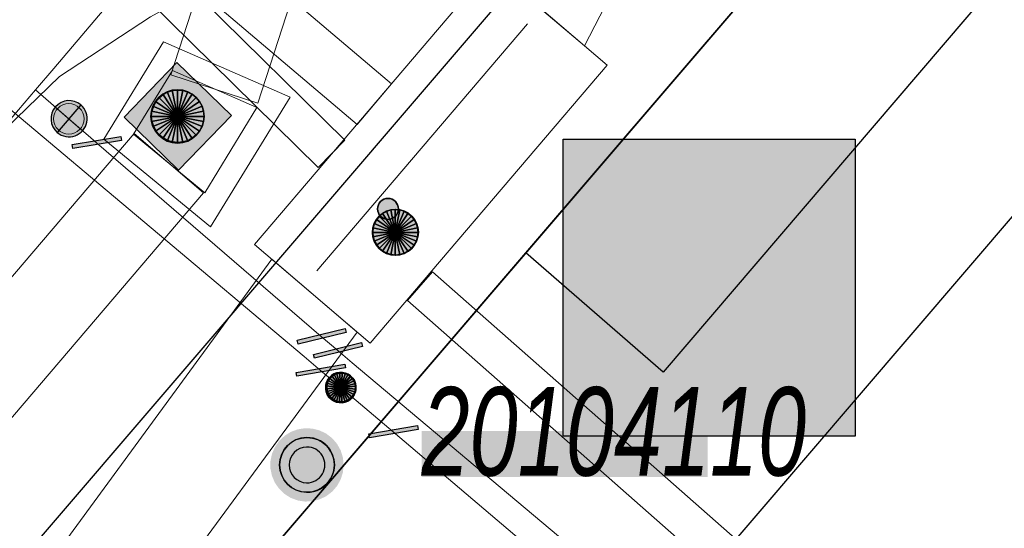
# Model space of a CAD drawing. Header units: metres. Extents: x 2695560 to 2696939, y 1260491 to 1262050.
# Tile 452 of 656: x 2696036 to 2696049, y 1261047 to 1261054. Entities that reach past the tile are written whole.
import ezdxf

# ---------------------------------------------------------------- set-up
doc = ezdxf.new("R2010")
doc.units = ezdxf.units.M
doc.linetypes.add('AUSGEZOGEN', pattern=[0])
for name, color, linetype in [('XR$1$AV_Lagefixpunkt-Nr.', 7, 'AUSGEZOGEN'), ('XR$1$AV_Lagefixpunkte', 7, 'AUSGEZOGEN'), ('XR$1$AV_Linien (BB)', 7, 'AUSGEZOGEN'), ('XR$1$AW_LK_Schachtdeckel', 24, 'AUSGEZOGEN'), ('XR$1$EW_LK_Bauwerk_FL_Linie_Punkt', 1, 'AUSGEZOGEN'), ('XR$1$EW_LK_Knoten', 1, 'AUSGEZOGEN'), ('XR$1$GA_LK_Absperrarmatur', 32, 'AUSGEZOGEN'), ('XR$1$GA_LK_Rohrleitungsteil', 32, 'AUSGEZOGEN'), ('XR$1$Liegenschaftsgrenzen', 7, 'AUSGEZOGEN'), ('XR$1$PFAV', 255, 'AUSGEZOGEN'), ('XR$1$PFAW', 255, 'AUSGEZOGEN'), ('XR$1$PFEW', 255, 'AUSGEZOGEN'), ('XR$1$PFGA', 255, 'AUSGEZOGEN'), ('XR$1$PFWA', 255, 'AUSGEZOGEN'), ('XR$1$RAEW', 8, 'AUSGEZOGEN'), ('XR$1$RP_Abstandslinie', 7, 'AUSGEZOGEN'), ('XR$1$WA_LK_Absperrarmatur', 171, 'AUSGEZOGEN'), ('XR$1$WA_LK_Rohrleitungsteil', 171, 'AUSGEZOGEN')]:
    doc.layers.add(name, color=color, linetype=linetype)
for name, color, linetype, lineweight in [('XR$2$ABW-Flaeche-oberirdisch', 6, 'AUSGEZOGEN', 18), ('XR$2$ABW-LinieFlaeche-R-genau', 4, 'AUSGEZOGEN', 18), ('XR$2$ABW-Punkt', 6, 'AUSGEZOGEN', 18), ('XR$2$ELE-Flaeche-oberirdisch', 1, 'AUSGEZOGEN', 18), ('XR$2$ELE-LinieAnker_Strebe', 1, 'AUSGEZOGEN', 18), ('XR$2$ELE-LinieFlaeche-genau', 1, 'AUSGEZOGEN', 18), ('XR$2$ELE-Punkt', 1, 'AUSGEZOGEN', 18), ('XR$2$GAS-Linie-genau', 12, 'AUSGEZOGEN', 18), ('XR$2$GAS-Punkt', 12, 'AUSGEZOGEN', 18), ('XR$2$KOM-Linie-U-genau', 91, 'AUSGEZOGEN', 18), ('XR$2$WAS-Linie-genau', 5, 'AUSGEZOGEN', 18), ('XR$2$WAS-Punkt', 5, 'AUSGEZOGEN', 18)]:
    doc.layers.add(name, color=color, linetype=linetype, lineweight=lineweight)
doc.styles.add('ARIAL', font='arial.ttf')

# ---------------------------------------------------------------- blocks, each defined once
blk = doc.blocks.new('COMPLEXOBJECT_655')
at = {"layer": 'XR$1$AV_Linien (BB)', "color": 7, "linetype": 'AUSGEZOGEN', "transparency": 33554687}
blk.add_lwpolyline([(6083.796, 11046.977), (6082.017, 11044.853), (6058.497, 11064.836), (6057.59, 11065.76), (6043.486, 11049.287), (6041.682, 11050.853)], dxfattribs=at)
blk = doc.blocks.new('COMPLEXOBJECT_665')
at = {"layer": 'XR$1$AV_Linien (BB)', "color": 7, "linetype": 'AUSGEZOGEN', "transparency": 33554687}
blk.add_lwpolyline([(6079.554, 11098.719), (6035.234, 11047.035), (5995.085, 11000.172)], dxfattribs=at)
blk = doc.blocks.new('BWAV1')
at = {"layer": 'XR$1$PFAV', "transparency": 33554687}
blk.add_hatch(color=7, dxfattribs=at).paths.add_polyline_path([(0.67, 0), (0.656, 0.135), (0.616, 0.264), (0.55, 0.383), (0.462, 0.486), (0.354, 0.569), (0.233, 0.628), (0.101, 0.662), (-0.034, 0.669), (-0.168, 0.649), (-0.295, 0.602), (-0.41, 0.53), (-0.508, 0.436), (-0.586, 0.325), (-0.639, 0.201), (-0.667, 0.068), (-0.667, -0.068), (-0.639, -0.201), (-0.586, -0.325), (-0.508, -0.436), (-0.41, -0.53), (-0.295, -0.602), (-0.168, -0.649), (-0.034, -0.669), (0.101, -0.662), (0.233, -0.628), (0.354, -0.569), (0.462, -0.486), (0.55, -0.383), (0.616, -0.264), (0.656, -0.135)])
at = {"color": 7, "transparency": 33554687}
for radius, start, end in [(0.5, 91.1948, 268.8052), (0.5, 268.8052, 91.1948), (0.326, 91.1948, 268.8052), (0.326, 268.8052, 91.1948)]:
    blk.add_arc((0, 0), radius, start, end, dxfattribs=at)
at = {"layer": 'XR$1$PFAV', "transparency": 33554687}
blk.add_circle((0, 0), 0.5, dxfattribs=at)
blk = doc.blocks.new('BAW2087')
at = {"lineweight": 25, "true_color": 0x000000, "transparency": 33554687}
h = blk.add_hatch(color=18, dxfattribs=at)
h.paths.add_polyline_path([(-0.5, 0.5), (-0.5, -0.5), (0.5, -0.5), (0.5, 0.5)])
h.paths.add_polyline_path([(0.337, -0.069), (0.316, -0.136), (0.282, -0.196), (0.237, -0.249), (0.182, -0.292), (0.119, -0.322), (0.052, -0.34), (-0.017, -0.343), (-0.086, -0.333), (-0.151, -0.309), (-0.21, -0.272), (-0.261, -0.224), (-0.301, -0.167), (-0.328, -0.103), (-0.342, -0.035), (-0.342, 0.035), (-0.328, 0.103), (-0.301, 0.167), (-0.261, 0.224), (-0.21, 0.272), (-0.151, 0.309), (-0.086, 0.333), (-0.017, 0.343), (0.052, 0.34), (0.119, 0.322), (0.182, 0.292), (0.237, 0.249), (0.282, 0.196), (0.316, 0.136), (0.337, 0.069), (0.344, 0)], flags=16)
at = {"layer": 'XR$1$PFAW', "lineweight": 25, "transparency": 33554687}
blk.add_hatch(color=7, dxfattribs=at).paths.add_polyline_path([(0.344, 0), (0.337, 0.069), (0.316, 0.136), (0.282, 0.196), (0.237, 0.249), (0.182, 0.292), (0.119, 0.322), (0.052, 0.34), (-0.017, 0.343), (-0.086, 0.333), (-0.151, 0.309), (-0.21, 0.272), (-0.261, 0.224), (-0.301, 0.167), (-0.328, 0.103), (-0.342, 0.035), (-0.342, -0.035), (-0.328, -0.103), (-0.301, -0.167), (-0.261, -0.224), (-0.21, -0.272), (-0.151, -0.309), (-0.086, -0.333), (-0.017, -0.343), (0.052, -0.34), (0.119, -0.322), (0.182, -0.292), (0.237, -0.249), (0.282, -0.196), (0.316, -0.136), (0.337, -0.069)])
at = {"lineweight": 25, "transparency": 33554687}
for p, q in [((-0.5, 0.5, 0.993), (0.5, 0.5, 0.993)), ((-0.5, -0.5, 0.993), (-0.5, 0.5, 0.993)), ((0.5, 0.5, 0.993), (0.5, -0.5, 0.993)), ((0.5, -0.5, 0.993), (-0.5, -0.5, 0.993))]:
    blk.add_line(p, q, dxfattribs=at)
blk.add_circle((0, 0), 0.344, dxfattribs=at)
at = {"layer": 'XR$1$PFAW', "lineweight": 25, "transparency": 33554687}
blk.add_line((-0.5, 0.5), (0.5, 0.5), dxfattribs=at)
at = {"layer": 'XR$1$PFAW', "color": 31, "lineweight": 25, "transparency": 33554687}
for p, q in [((-0.5, -0.5), (-0.5, 0.5)), ((0.5, 0.5), (0.5, -0.5)), ((0.5, -0.5), (-0.5, -0.5))]:
    blk.add_line(p, q, dxfattribs=at)
at = {"layer": 'XR$1$PFAW', "lineweight": 25, "transparency": 33554687}
blk.add_circle((0, 0), 0.344, dxfattribs=at)
blk = doc.blocks.new('BWA2013')
at = {"true_color": 0x000000, "transparency": 33554687}
blk.add_hatch(color=18, dxfattribs=at).paths.add_polyline_path([(-0.291, -0.409), (0.352, 0.357), (0.291, 0.409), (-0.352, -0.357)])
at = {"transparency": 33554687}
blk.add_lwpolyline([(-0.291, -0.409), (-0.352, -0.357), (0.291, 0.409), (0.352, 0.357), (-0.291, -0.409)], close=True, dxfattribs=at)
blk = doc.blocks.new('BWA965')
at = {"layer": 'XR$1$PFWA', "transparency": 33554687}
blk.add_hatch(color=7, dxfattribs=at).paths.add_polyline_path([(0, 0.5), (-0.051, 0.497), (-0.101, 0.49), (-0.15, 0.477), (-0.197, 0.459), (-0.243, 0.437), (-0.286, 0.41), (-0.326, 0.379), (-0.362, 0.344), (-0.395, 0.306), (-0.424, 0.264), (-0.449, 0.22), (-0.469, 0.174), (-0.484, 0.125), (-0.494, 0.076), (-0.499, 0.025), (-0.499, -0.025), (-0.494, -0.076), (-0.484, -0.125), (-0.469, -0.174), (-0.449, -0.22), (-0.424, -0.264), (-0.395, -0.306), (-0.362, -0.344), (-0.326, -0.379), (-0.286, -0.41), (-0.243, -0.437), (-0.197, -0.459), (-0.15, -0.477), (-0.101, -0.49), (-0.051, -0.497), (0, -0.5), (0.051, -0.497), (0.101, -0.49), (0.15, -0.477), (0.197, -0.459), (0.243, -0.437), (0.286, -0.41), (0.326, -0.379), (0.362, -0.344), (0.395, -0.306), (0.424, -0.264), (0.449, -0.22), (0.469, -0.174), (0.484, -0.125), (0.494, -0.076), (0.499, -0.025), (0.499, 0.025), (0.494, 0.076), (0.484, 0.125), (0.469, 0.174), (0.449, 0.22), (0.424, 0.264), (0.395, 0.306), (0.362, 0.344), (0.326, 0.379), (0.286, 0.41), (0.243, 0.437), (0.197, 0.459), (0.15, 0.477), (0.101, 0.49), (0.051, 0.497)])
at = {"transparency": 33554687}
blk.add_line((0, 0.5), (0, -0.5), dxfattribs=at)
for start, end in [(90, 270), (270, 90)]:
    blk.add_arc((0, 0), 0.5, start, end, dxfattribs=at)
blk = doc.blocks.new('BGA2013')
at = {"transparency": 33554687}
blk.add_hatch(color=36, dxfattribs=at).paths.add_polyline_path([(-0.291, -0.409), (0.352, 0.357), (0.291, 0.409), (-0.352, -0.357)])
at = {"color": 32, "transparency": 33554687}
blk.add_lwpolyline([(-0.291, -0.409), (-0.352, -0.357), (0.291, 0.409), (0.352, 0.357), (-0.291, -0.409)], close=True, dxfattribs=at)
blk = doc.blocks.new('BGA965')
at = {"layer": 'XR$1$PFGA', "transparency": 33554687}
blk.add_hatch(color=7, dxfattribs=at).paths.add_polyline_path([(0.5, 0), (0.49, 0.101), (0.459, 0.197), (0.41, 0.286), (0.344, 0.362), (0.264, 0.424), (0.174, 0.469), (0.076, 0.494), (-0.025, 0.499), (-0.125, 0.484), (-0.22, 0.449), (-0.306, 0.395), (-0.379, 0.326), (-0.437, 0.243), (-0.477, 0.15), (-0.497, 0.051), (-0.497, -0.051), (-0.477, -0.15), (-0.437, -0.243), (-0.379, -0.326), (-0.306, -0.395), (-0.22, -0.449), (-0.125, -0.484), (-0.025, -0.499), (0.076, -0.494), (0.174, -0.469), (0.264, -0.424), (0.344, -0.362), (0.41, -0.286), (0.459, -0.197), (0.49, -0.101)])
at = {"color": 32, "transparency": 33554687}
blk.add_line((0, 0.5), (0, -0.5), dxfattribs=at)
for start, end in [(90, 270), (270, 90)]:
    blk.add_arc((0, 0), 0.5, start, end, dxfattribs=at)
at = {"layer": 'XR$1$PFGA', "transparency": 33554687}
blk.add_circle((0, 0), 0.5, dxfattribs=at)
blk = doc.blocks.new('BEW15')
at = {"layer": 'XR$1$PFEW', "transparency": 33554687}
h = blk.add_hatch(color=7, dxfattribs=at)
h.paths.add_polyline_path([(-0.5, 0), (-0.497, -0.05), (-0.489, -0.1), (-0.477, -0.15), (-0.459, -0.197), (-0.437, -0.242), (-0.41, -0.285), (-0.379, -0.326), (-0.344, -0.362), (-0.306, -0.395), (-0.264, -0.424), (-0.22, -0.449), (-0.173, -0.469), (-0.125, -0.484), (-0.075, -0.494), (-0.025, -0.499), (0.026, -0.499), (0.076, -0.494), (0.126, -0.484), (0.174, -0.469), (0.22, -0.449), (0.265, -0.424), (0.306, -0.395), (0.345, -0.362), (0.38, -0.326), (0.411, -0.285), (0.437, -0.242), (0.46, -0.197), (0.477, -0.15), (0.49, -0.1), (0.498, -0.05), (0.5, 0), (0.498, 0.051), (0.49, 0.101), (0.477, 0.15), (0.46, 0.197), (0.437, 0.243), (0.411, 0.286), (0.38, 0.326), (0.345, 0.363), (0.306, 0.396), (0.265, 0.424), (0.22, 0.449), (0.174, 0.469), (0.126, 0.484), (0.076, 0.494), (0.026, 0.5), (-0.025, 0.5), (-0.075, 0.494), (-0.125, 0.484), (-0.173, 0.469), (-0.22, 0.449), (-0.264, 0.424), (-0.306, 0.396), (-0.344, 0.363), (-0.379, 0.326), (-0.41, 0.286), (-0.437, 0.243), (-0.459, 0.197), (-0.477, 0.15), (-0.489, 0.101), (-0.497, 0.051)])
h.paths.add_polyline_path([(0.01, 0.001), (0.01, 0), (0.01, -0.001), (0.01, -0.002), (0.01, -0.003), (0.009, -0.004), (0.009, -0.005), (0.009, -0.006), (0.008, -0.006), (0.007, -0.007), (0.006, -0.008), (0.006, -0.008), (0.005, -0.009), (0.004, -0.009), (0.003, -0.01), (0.002, -0.01), (0.001, -0.01), (0, -0.01), (-0.001, -0.01), (-0.002, -0.01), (-0.003, -0.009), (-0.004, -0.009), (-0.005, -0.008), (-0.006, -0.008), (-0.007, -0.007), (-0.007, -0.006), (-0.008, -0.006), (-0.008, -0.005), (-0.009, -0.004), (-0.009, -0.003), (-0.009, -0.002), (-0.01, -0.001), (-0.01, 0), (-0.01, 0.001), (-0.009, 0.002), (-0.009, 0.003), (-0.009, 0.004), (-0.008, 0.005), (-0.008, 0.006), (-0.007, 0.007), (-0.007, 0.007), (-0.006, 0.008), (-0.005, 0.009), (-0.004, 0.009), (-0.003, 0.01), (-0.002, 0.01), (-0.001, 0.01), (0, 0.01), (0.001, 0.01), (0.002, 0.01), (0.003, 0.01), (0.004, 0.01), (0.005, 0.009), (0.006, 0.009), (0.006, 0.008), (0.007, 0.007), (0.008, 0.007), (0.009, 0.006), (0.009, 0.005), (0.009, 0.004), (0.01, 0.003), (0.01, 0.002)], flags=16)
at = {"color": 1, "transparency": 33554687}
for start, end in [(0, 180), (180, 0)]:
    blk.add_arc((0, 0), 0.5, start, end, dxfattribs=at)
at = {"layer": 'XR$1$PFEW', "transparency": 33554687}
blk.add_circle((0, 0), 0.5, dxfattribs=at)
blk = doc.blocks.new('BEW957')
at = {"layer": 'XR$1$RAEW', "transparency": 33554687}
blk.add_hatch(color=1, dxfattribs=at).paths.add_polyline_path([(-0.5, 0), (-0.497, -0.051), (-0.49, -0.101), (-0.477, -0.15), (-0.459, -0.197), (-0.437, -0.243), (-0.41, -0.286), (-0.379, -0.326), (-0.344, -0.362), (-0.306, -0.395), (-0.264, -0.424), (-0.22, -0.449), (-0.174, -0.469), (-0.125, -0.484), (-0.076, -0.494), (-0.025, -0.499), (0.025, -0.499), (0.076, -0.494), (0.125, -0.484), (0.174, -0.469), (0.22, -0.449), (0.264, -0.424), (0.306, -0.395), (0.344, -0.362), (0.379, -0.326), (0.41, -0.286), (0.437, -0.243), (0.459, -0.197), (0.477, -0.15), (0.49, -0.101), (0.497, -0.051), (0.5, 0), (0.497, 0.051), (0.49, 0.101), (0.477, 0.15), (0.459, 0.197), (0.437, 0.243), (0.41, 0.286), (0.379, 0.326), (0.344, 0.362), (0.306, 0.395), (0.264, 0.424), (0.22, 0.449), (0.174, 0.469), (0.125, 0.484), (0.076, 0.494), (0.025, 0.499), (-0.025, 0.499), (-0.076, 0.494), (-0.125, 0.484), (-0.174, 0.469), (-0.22, 0.449), (-0.264, 0.424), (-0.306, 0.395), (-0.344, 0.362), (-0.379, 0.326), (-0.41, 0.286), (-0.437, 0.243), (-0.459, 0.197), (-0.477, 0.15), (-0.49, 0.101), (-0.497, 0.051)])
at = {"color": 1, "transparency": 33554687}
for start, end in [(90, 180), (0, 90), (180, 270), (270, 0)]:
    blk.add_arc((0, 0), 0.5, start, end, dxfattribs=at)
at = {"layer": 'XR$1$RAEW', "color": 1, "transparency": 33554687}
blk.add_circle((0, 0), 0.5, dxfattribs=at)
blk = doc.blocks.new('GAS-ABSPERRORGAN')
at = {"layer": 'XR$2$GAS-Punkt', "linetype": 'AUSGEZOGEN', "lineweight": 25, "transparency": 33554687}
blk.add_line((0, 200, 2500), (0, -200, 2500), dxfattribs=at)
for points in [[(-141, 141, 2500), (0, 0, 2500), (-166, 111, 2500)], [(-141, 141), (0, 0), (-166, 111)], [(-141, 141, 2500), (-141, 141), (-166, 111), (-166, 111, 2500)], [(-111, 166, 2500), (0, 0, 2500), (-141, 141, 2500)], [(-111, 166), (0, 0), (-141, 141)], [(-111, 166, 2500), (-111, 166), (-141, 141), (-141, 141, 2500)], [(-77, 185, 2500), (0, 0, 2500), (-111, 166, 2500)], [(-77, 185), (0, 0), (-111, 166)], [(-77, 185, 2500), (-77, 185), (-111, 166), (-111, 166, 2500)], [(-39, 196, 2500), (0, 0, 2500), (-77, 185, 2500)], [(-39, 196), (0, 0), (-77, 185)], [(-39, 196, 2500), (-39, 196), (-77, 185), (-77, 185, 2500)], [(0, 200, 2500), (0, 0, 2500), (-39, 196, 2500)], [(0, 200), (0, 0), (-39, 196)], [(0, 200, 2500), (0, 200), (-39, 196), (-39, 196, 2500)], [(39, 196, 2500), (0, 0, 2500), (0, 200, 2500)], [(39, 196), (0, 0), (0, 200)], [(39, 196, 2500), (39, 196), (0, 200), (0, 200, 2500)], [(77, 185, 2500), (0, 0, 2500), (39, 196, 2500)], [(77, 185), (0, 0), (39, 196)], [(111, 166, 2500), (0, 0, 2500), (77, 185, 2500)], [(111, 166), (0, 0), (77, 185)], [(141, 141, 2500), (0, 0, 2500), (111, 166, 2500)], [(141, 141), (0, 0), (111, 166)], [(166, 111, 2500), (0, 0, 2500), (141, 141, 2500)], [(166, 111), (0, 0), (141, 141)], [(77, 185, 2500), (77, 185), (39, 196), (39, 196, 2500)], [(111, 166, 2500), (111, 166), (77, 185), (77, 185, 2500)], [(141, 141, 2500), (141, 141), (111, 166), (111, 166, 2500)], [(166, 111, 2500), (166, 111), (141, 141), (141, 141, 2500)], [(-196, 39, 2500), (0, 0, 2500), (-200, 0, 2500)], [(-196, 39), (0, 0), (-200, 0)], [(-196, 39, 2500), (-196, 39), (-200, 0), (-200, 0, 2500)], [(-200, 0, 2500), (0, 0, 2500), (-196, -39, 2500)], [(-200, 0), (0, 0), (-196, -39)], [(-185, 77, 2500), (0, 0, 2500), (-196, 39, 2500)], [(-185, 77), (0, 0), (-196, 39)], [(-185, 77, 2500), (-185, 77), (-196, 39), (-196, 39, 2500)], [(-196, -39, 2500), (0, 0, 2500), (-185, -77, 2500)], [(-196, -39), (0, 0), (-185, -77)], [(-166, 111, 2500), (0, 0, 2500), (-185, 77, 2500)], [(-166, 111), (0, 0), (-185, 77)], [(-166, 111, 2500), (-166, 111), (-185, 77), (-185, 77, 2500)], [(-185, -77, 2500), (0, 0, 2500), (-166, -111, 2500)], [(-185, -77), (0, 0), (-166, -111)], [(-166, -111, 2500), (0, 0, 2500), (-141, -141, 2500)], [(-166, -111), (0, 0), (-141, -141)], [(-141, -141, 2500), (0, 0, 2500), (-111, -166, 2500)], [(-141, -141), (0, 0), (-111, -166)], [(-111, -166, 2500), (0, 0, 2500), (-77, -185, 2500)], [(-111, -166), (0, 0), (-77, -185)], [(-77, -185, 2500), (0, 0, 2500), (-39, -196, 2500)], [(-77, -185), (0, 0), (-39, -196)], [(-39, -196, 2500), (0, 0, 2500), (0, -200, 2500)], [(-39, -196), (0, 0), (0, -200)], [(185, 77, 2500), (0, 0, 2500), (166, 111, 2500)], [(185, 77), (0, 0), (166, 111)], [(196, 39, 2500), (0, 0, 2500), (185, 77, 2500)], [(196, 39), (0, 0), (185, 77)], [(200, 0, 2500), (0, 0, 2500), (196, 39, 2500)], [(200, 0), (0, 0), (196, 39)], [(0, -200, 2500), (0, 0, 2500), (39, -196, 2500)], [(39, -196, 2500), (0, 0, 2500), (77, -185, 2500)], [(77, -185, 2500), (0, 0, 2500), (111, -166, 2500)], [(111, -166, 2500), (0, 0, 2500), (141, -141, 2500)], [(141, -141, 2500), (0, 0, 2500), (166, -111, 2500)], [(166, -111, 2500), (0, 0, 2500), (185, -77, 2500)], [(185, -77, 2500), (0, 0, 2500), (196, -39, 2500)], [(196, -39, 2500), (0, 0, 2500), (200, 0, 2500)], [(0, -200), (0, 0), (39, -196)], [(39, -196), (0, 0), (77, -185)], [(77, -185), (0, 0), (111, -166)], [(111, -166), (0, 0), (141, -141)], [(141, -141), (0, 0), (166, -111)], [(166, -111), (0, 0), (185, -77)], [(185, -77), (0, 0), (196, -39)], [(196, -39), (0, 0), (200, 0)], [(185, 77, 2500), (185, 77), (166, 111), (166, 111, 2500)], [(196, 39, 2500), (196, 39), (185, 77), (185, 77, 2500)], [(200, 0, 2500), (200, 0), (196, 39), (196, 39, 2500)], [(-200, 0, 2500), (-200, 0), (-196, -39), (-196, -39, 2500)], [(-196, -39, 2500), (-196, -39), (-185, -77), (-185, -77, 2500)], [(-185, -77, 2500), (-185, -77), (-166, -111), (-166, -111, 2500)], [(-166, -111, 2500), (-166, -111), (-141, -141), (-141, -141, 2500)], [(141, -141, 2500), (141, -141), (166, -111), (166, -111, 2500)], [(166, -111, 2500), (166, -111), (185, -77), (185, -77, 2500)], [(185, -77, 2500), (185, -77), (196, -39), (196, -39, 2500)], [(196, -39, 2500), (196, -39), (200, 0), (200, 0, 2500)], [(-141, -141, 2500), (-141, -141), (-111, -166), (-111, -166, 2500)], [(-111, -166, 2500), (-111, -166), (-77, -185), (-77, -185, 2500)], [(-77, -185, 2500), (-77, -185), (-39, -196), (-39, -196, 2500)], [(-39, -196, 2500), (-39, -196), (0, -200), (0, -200, 2500)], [(0, -200, 2500), (0, -200), (39, -196), (39, -196, 2500)], [(39, -196, 2500), (39, -196), (77, -185), (77, -185, 2500)], [(77, -185, 2500), (77, -185), (111, -166), (111, -166, 2500)], [(111, -166, 2500), (111, -166), (141, -141), (141, -141, 2500)]]:
    blk.add_3dface(points, dxfattribs=at)
blk = doc.blocks.new('ELE-SCHACHT_RUND')
at = {"layer": 'XR$2$ELE-Punkt', "linetype": 'AUSGEZOGEN', "lineweight": 25, "transparency": 33554687}
for points in [[(-115, 277, 2500), (0, 0, 2500), (-167, 249, 2500)], [(-115, 277), (0, 0), (-167, 249)], [(-115, 277, 2500), (-115, 277), (-167, 249), (-167, 249, 2500)], [(-59, 294, 2500), (0, 0, 2500), (-115, 277, 2500)], [(-59, 294), (0, 0), (-115, 277)], [(-59, 294, 2500), (-59, 294), (-115, 277), (-115, 277, 2500)], [(0, 300, 2500), (0, 0, 2500), (-59, 294, 2500)], [(0, 300), (0, 0), (-59, 294)], [(0, 300, 2500), (0, 300), (-59, 294), (-59, 294, 2500)], [(59, 294, 2500), (0, 0, 2500), (0, 300, 2500)], [(59, 294), (0, 0), (0, 300)], [(59, 294, 2500), (59, 294), (0, 300), (0, 300, 2500)], [(115, 277, 2500), (0, 0, 2500), (59, 294, 2500)], [(115, 277), (0, 0), (59, 294)], [(167, 249, 2500), (0, 0, 2500), (115, 277, 2500)], [(167, 249), (0, 0), (115, 277)], [(115, 277, 2500), (115, 277), (59, 294), (59, 294, 2500)], [(167, 249, 2500), (167, 249), (115, 277), (115, 277, 2500)], [(-249, 167, 2500), (0, 0, 2500), (-277, 115, 2500)], [(-249, 167), (0, 0), (-277, 115)], [(-249, 167, 2500), (-249, 167), (-277, 115), (-277, 115, 2500)], [(-212, 212, 2500), (0, 0, 2500), (-249, 167, 2500)], [(-212, 212), (0, 0), (-249, 167)], [(-212, 212, 2500), (-212, 212), (-249, 167), (-249, 167, 2500)], [(-167, 249, 2500), (0, 0, 2500), (-212, 212, 2500)], [(-167, 249), (0, 0), (-212, 212)], [(-167, 249, 2500), (-167, 249), (-212, 212), (-212, 212, 2500)], [(212, 212, 2500), (0, 0, 2500), (167, 249, 2500)], [(212, 212), (0, 0), (167, 249)], [(249, 167, 2500), (0, 0, 2500), (212, 212, 2500)], [(249, 167), (0, 0), (212, 212)], [(277, 115, 2500), (0, 0, 2500), (249, 167, 2500)], [(277, 115), (0, 0), (249, 167)], [(212, 212, 2500), (212, 212), (167, 249), (167, 249, 2500)], [(249, 167, 2500), (249, 167), (212, 212), (212, 212, 2500)], [(277, 115, 2500), (277, 115), (249, 167), (249, 167, 2500)], [(-294, 59, 2500), (0, 0, 2500), (-300, 0, 2500)], [(-294, 59), (0, 0), (-300, 0)], [(-294, 59, 2500), (-294, 59), (-300, 0), (-300, 0, 2500)], [(-300, 0, 2500), (0, 0, 2500), (-294, -59, 2500)], [(-300, 0), (0, 0), (-294, -59)], [(-277, 115, 2500), (0, 0, 2500), (-294, 59, 2500)], [(-277, 115), (0, 0), (-294, 59)], [(-277, 115, 2500), (-277, 115), (-294, 59), (-294, 59, 2500)], [(-294, -59, 2500), (0, 0, 2500), (-277, -115, 2500)], [(-294, -59), (0, 0), (-277, -115)], [(-277, -115, 2500), (0, 0, 2500), (-249, -167, 2500)], [(-277, -115), (0, 0), (-249, -167)], [(-249, -167, 2500), (0, 0, 2500), (-212, -212, 2500)], [(-249, -167), (0, 0), (-212, -212)], [(-212, -212, 2500), (0, 0, 2500), (-167, -249, 2500)], [(-212, -212), (0, 0), (-167, -249)], [(-167, -249, 2500), (0, 0, 2500), (-115, -277, 2500)], [(-167, -249), (0, 0), (-115, -277)], [(-115, -277, 2500), (0, 0, 2500), (-59, -294, 2500)], [(-115, -277), (0, 0), (-59, -294)], [(-59, -294, 2500), (0, 0, 2500), (0, -300, 2500)], [(-59, -294), (0, 0), (0, -300)], [(294, 59, 2500), (0, 0, 2500), (277, 115, 2500)], [(294, 59), (0, 0), (277, 115)], [(300, 0, 2500), (0, 0, 2500), (294, 59, 2500)], [(300, 0), (0, 0), (294, 59)], [(0, -300, 2500), (0, 0, 2500), (59, -294, 2500)], [(59, -294, 2500), (0, 0, 2500), (115, -277, 2500)], [(115, -277, 2500), (0, 0, 2500), (167, -249, 2500)], [(167, -249, 2500), (0, 0, 2500), (212, -212, 2500)], [(212, -212, 2500), (0, 0, 2500), (249, -167, 2500)], [(249, -167, 2500), (0, 0, 2500), (277, -115, 2500)], [(277, -115, 2500), (0, 0, 2500), (294, -59, 2500)], [(294, -59, 2500), (0, 0, 2500), (300, 0, 2500)], [(0, -300), (0, 0), (59, -294)], [(59, -294), (0, 0), (115, -277)], [(115, -277), (0, 0), (167, -249)], [(167, -249), (0, 0), (212, -212)], [(212, -212), (0, 0), (249, -167)], [(249, -167), (0, 0), (277, -115)], [(277, -115), (0, 0), (294, -59)], [(294, -59), (0, 0), (300, 0)], [(294, 59, 2500), (294, 59), (277, 115), (277, 115, 2500)], [(300, 0, 2500), (300, 0), (294, 59), (294, 59, 2500)], [(-300, 0, 2500), (-300, 0), (-294, -59), (-294, -59, 2500)], [(-294, -59, 2500), (-294, -59), (-277, -115), (-277, -115, 2500)], [(-277, -115, 2500), (-277, -115), (-249, -167), (-249, -167, 2500)], [(249, -167, 2500), (249, -167), (277, -115), (277, -115, 2500)], [(277, -115, 2500), (277, -115), (294, -59), (294, -59, 2500)], [(294, -59, 2500), (294, -59), (300, 0), (300, 0, 2500)], [(-249, -167, 2500), (-249, -167), (-212, -212), (-212, -212, 2500)], [(-212, -212, 2500), (-212, -212), (-167, -249), (-167, -249, 2500)], [(-167, -249, 2500), (-167, -249), (-115, -277), (-115, -277, 2500)], [(115, -277, 2500), (115, -277), (167, -249), (167, -249, 2500)], [(167, -249, 2500), (167, -249), (212, -212), (212, -212, 2500)], [(212, -212, 2500), (212, -212), (249, -167), (249, -167, 2500)], [(-115, -277, 2500), (-115, -277), (-59, -294), (-59, -294, 2500)], [(-59, -294, 2500), (-59, -294), (0, -300), (0, -300, 2500)], [(0, -300, 2500), (0, -300), (59, -294), (59, -294, 2500)], [(59, -294, 2500), (59, -294), (115, -277), (115, -277, 2500)]]:
    blk.add_3dface(points, dxfattribs=at)
blk = doc.blocks.new('WAS-ABSPERRORGAN')
at = {"layer": 'XR$2$WAS-Punkt', "linetype": 'AUSGEZOGEN', "transparency": 33554687}
for p, q in [((0, 200, 2500), (0, -200, 2500)), ((0, 0), (0, 0))]:
    blk.add_line(p, q, dxfattribs=at)
blk.add_circle((0, 0, 502500), 200, dxfattribs=at)
blk = doc.blocks.new('ABW-KONTROLLSCHACHT')
at = {"layer": 'XR$2$ABW-Punkt', "linetype": 'AUSGEZOGEN', "lineweight": 25, "transparency": 33554687}
for points in [[(-194, 291, 2500), (0, 0, 2500), (-247, 247, 2500)], [(-194, 291), (0, 0), (-247, 247)], [(-194, 291, 2500), (-194, 291), (-247, 247), (-247, 247, 2500)], [(-134, 323, 2500), (0, 0, 2500), (-194, 291, 2500)], [(-134, 323), (0, 0), (-194, 291)], [(-134, 323, 2500), (-134, 323), (-194, 291), (-194, 291, 2500)], [(-68, 343, 2500), (0, 0, 2500), (-134, 323, 2500)], [(-68, 343), (0, 0), (-134, 323)], [(-68, 343, 2500), (-68, 343), (-134, 323), (-134, 323, 2500)], [(0, 350, 2500), (0, 0, 2500), (-68, 343, 2500)], [(0, 350), (0, 0), (-68, 343)], [(0, 350, 2500), (0, 350), (-68, 343), (-68, 343, 2500)], [(68, 343, 2500), (0, 0, 2500), (0, 350, 2500)], [(68, 343), (0, 0), (0, 350)], [(68, 343, 2500), (68, 343), (0, 350), (0, 350, 2500)], [(134, 323, 2500), (0, 0, 2500), (68, 343, 2500)], [(134, 323), (0, 0), (68, 343)], [(194, 291, 2500), (0, 0, 2500), (134, 323, 2500)], [(194, 291), (0, 0), (134, 323)], [(247, 247, 2500), (0, 0, 2500), (194, 291, 2500)], [(247, 247), (0, 0), (194, 291)], [(134, 323, 2500), (134, 323), (68, 343), (68, 343, 2500)], [(194, 291, 2500), (194, 291), (134, 323), (134, 323, 2500)], [(247, 247, 2500), (247, 247), (194, 291), (194, 291, 2500)], [(-323, 134, 2500), (0, 0, 2500), (-343, 68, 2500)], [(-323, 134), (0, 0), (-343, 68)], [(-323, 134, 2500), (-323, 134), (-343, 68), (-343, 68, 2500)], [(-291, 194, 2500), (0, 0, 2500), (-323, 134, 2500)], [(-291, 194), (0, 0), (-323, 134)], [(-291, 194, 2500), (-291, 194), (-323, 134), (-323, 134, 2500)], [(-247, 247, 2500), (0, 0, 2500), (-291, 194, 2500)], [(-247, 247), (0, 0), (-291, 194)], [(-247, 247, 2500), (-247, 247), (-291, 194), (-291, 194, 2500)], [(291, 194, 2500), (0, 0, 2500), (247, 247, 2500)], [(291, 194), (0, 0), (247, 247)], [(323, 134, 2500), (0, 0, 2500), (291, 194, 2500)], [(323, 134), (0, 0), (291, 194)], [(343, 68, 2500), (0, 0, 2500), (323, 134, 2500)], [(343, 68), (0, 0), (323, 134)], [(291, 194, 2500), (291, 194), (247, 247), (247, 247, 2500)], [(323, 134, 2500), (323, 134), (291, 194), (291, 194, 2500)], [(343, 68, 2500), (343, 68), (323, 134), (323, 134, 2500)], [(-343, 68, 2500), (0, 0, 2500), (-350, 0, 2500)], [(-343, 68), (0, 0), (-350, 0)], [(-343, 68, 2500), (-343, 68), (-350, 0), (-350, 0, 2500)], [(-350, 0, 2500), (0, 0, 2500), (-343, -68, 2500)], [(-350, 0), (0, 0), (-343, -68)], [(-343, -68, 2500), (0, 0, 2500), (-323, -134, 2500)], [(-343, -68), (0, 0), (-323, -134)], [(-323, -134, 2500), (0, 0, 2500), (-291, -194, 2500)], [(-323, -134), (0, 0), (-291, -194)], [(-291, -194, 2500), (0, 0, 2500), (-247, -247, 2500)], [(-291, -194), (0, 0), (-247, -247)], [(-247, -247, 2500), (0, 0, 2500), (-194, -291, 2500)], [(-247, -247), (0, 0), (-194, -291)], [(-194, -291, 2500), (0, 0, 2500), (-134, -323, 2500)], [(-194, -291), (0, 0), (-134, -323)], [(-134, -323, 2500), (0, 0, 2500), (-68, -343, 2500)], [(-134, -323), (0, 0), (-68, -343)], [(-68, -343, 2500), (0, 0, 2500), (0, -350, 2500)], [(-68, -343), (0, 0), (0, -350)], [(350, 0, 2500), (0, 0, 2500), (343, 68, 2500)], [(350, 0), (0, 0), (343, 68)], [(0, -350, 2500), (0, 0, 2500), (68, -343, 2500)], [(68, -343, 2500), (0, 0, 2500), (134, -323, 2500)], [(134, -323, 2500), (0, 0, 2500), (194, -291, 2500)], [(194, -291, 2500), (0, 0, 2500), (247, -247, 2500)], [(247, -247, 2500), (0, 0, 2500), (291, -194, 2500)], [(291, -194, 2500), (0, 0, 2500), (323, -134, 2500)], [(323, -134, 2500), (0, 0, 2500), (343, -68, 2500)], [(343, -68, 2500), (0, 0, 2500), (350, 0, 2500)], [(0, -350), (0, 0), (68, -343)], [(68, -343), (0, 0), (134, -323)], [(134, -323), (0, 0), (194, -291)], [(194, -291), (0, 0), (247, -247)], [(247, -247), (0, 0), (291, -194)], [(291, -194), (0, 0), (323, -134)], [(323, -134), (0, 0), (343, -68)], [(343, -68), (0, 0), (350, 0)], [(350, 0, 2500), (350, 0), (343, 68), (343, 68, 2500)], [(-350, 0, 2500), (-350, 0), (-343, -68), (-343, -68, 2500)], [(-343, -68, 2500), (-343, -68), (-323, -134), (-323, -134, 2500)], [(323, -134, 2500), (323, -134), (343, -68), (343, -68, 2500)], [(343, -68, 2500), (343, -68), (350, 0), (350, 0, 2500)], [(-323, -134, 2500), (-323, -134), (-291, -194), (-291, -194, 2500)], [(-291, -194, 2500), (-291, -194), (-247, -247), (-247, -247, 2500)], [(-247, -247, 2500), (-247, -247), (-194, -291), (-194, -291, 2500)], [(194, -291, 2500), (194, -291), (247, -247), (247, -247, 2500)], [(247, -247, 2500), (247, -247), (291, -194), (291, -194, 2500)], [(291, -194, 2500), (291, -194), (323, -134), (323, -134, 2500)], [(-194, -291, 2500), (-194, -291), (-134, -323), (-134, -323, 2500)], [(-134, -323, 2500), (-134, -323), (-68, -343), (-68, -343, 2500)], [(-68, -343, 2500), (-68, -343), (0, -350), (0, -350, 2500)], [(0, -350, 2500), (0, -350), (68, -343), (68, -343, 2500)], [(68, -343, 2500), (68, -343), (134, -323), (134, -323, 2500)], [(134, -323, 2500), (134, -323), (194, -291), (194, -291, 2500)]]:
    blk.add_3dface(points, dxfattribs=at)
blk = doc.blocks.new('ABW-DECKEL')
at = {"layer": 'XR$2$ABW-Punkt', "linetype": 'AUSGEZOGEN', "lineweight": 25, "transparency": 33554687}
for points in [[(-194, 291, 2500), (0, 0, 2500), (-247, 247, 2500)], [(-194, 291), (0, 0), (-247, 247)], [(-194, 291, 2500), (-194, 291), (-247, 247), (-247, 247, 2500)], [(-134, 323, 2500), (0, 0, 2500), (-194, 291, 2500)], [(-134, 323), (0, 0), (-194, 291)], [(-134, 323, 2500), (-134, 323), (-194, 291), (-194, 291, 2500)], [(-68, 343, 2500), (0, 0, 2500), (-134, 323, 2500)], [(-68, 343), (0, 0), (-134, 323)], [(-68, 343, 2500), (-68, 343), (-134, 323), (-134, 323, 2500)], [(0, 350, 2500), (0, 0, 2500), (-68, 343, 2500)], [(0, 350), (0, 0), (-68, 343)], [(0, 350, 2500), (0, 350), (-68, 343), (-68, 343, 2500)], [(68, 343, 2500), (0, 0, 2500), (0, 350, 2500)], [(68, 343), (0, 0), (0, 350)], [(68, 343, 2500), (68, 343), (0, 350), (0, 350, 2500)], [(134, 323, 2500), (0, 0, 2500), (68, 343, 2500)], [(134, 323), (0, 0), (68, 343)], [(194, 291, 2500), (0, 0, 2500), (134, 323, 2500)], [(194, 291), (0, 0), (134, 323)], [(247, 247, 2500), (0, 0, 2500), (194, 291, 2500)], [(247, 247), (0, 0), (194, 291)], [(134, 323, 2500), (134, 323), (68, 343), (68, 343, 2500)], [(194, 291, 2500), (194, 291), (134, 323), (134, 323, 2500)], [(247, 247, 2500), (247, 247), (194, 291), (194, 291, 2500)], [(-323, 134, 2500), (0, 0, 2500), (-343, 68, 2500)], [(-323, 134), (0, 0), (-343, 68)], [(-323, 134, 2500), (-323, 134), (-343, 68), (-343, 68, 2500)], [(-291, 194, 2500), (0, 0, 2500), (-323, 134, 2500)], [(-291, 194), (0, 0), (-323, 134)], [(-291, 194, 2500), (-291, 194), (-323, 134), (-323, 134, 2500)], [(-247, 247, 2500), (0, 0, 2500), (-291, 194, 2500)], [(-247, 247), (0, 0), (-291, 194)], [(-247, 247, 2500), (-247, 247), (-291, 194), (-291, 194, 2500)], [(291, 194, 2500), (0, 0, 2500), (247, 247, 2500)], [(291, 194), (0, 0), (247, 247)], [(323, 134, 2500), (0, 0, 2500), (291, 194, 2500)], [(323, 134), (0, 0), (291, 194)], [(343, 68, 2500), (0, 0, 2500), (323, 134, 2500)], [(343, 68), (0, 0), (323, 134)], [(291, 194, 2500), (291, 194), (247, 247), (247, 247, 2500)], [(323, 134, 2500), (323, 134), (291, 194), (291, 194, 2500)], [(343, 68, 2500), (343, 68), (323, 134), (323, 134, 2500)], [(-343, 68, 2500), (0, 0, 2500), (-350, 0, 2500)], [(-343, 68), (0, 0), (-350, 0)], [(-343, 68, 2500), (-343, 68), (-350, 0), (-350, 0, 2500)], [(-350, 0, 2500), (0, 0, 2500), (-343, -68, 2500)], [(-350, 0), (0, 0), (-343, -68)], [(-343, -68, 2500), (0, 0, 2500), (-323, -134, 2500)], [(-343, -68), (0, 0), (-323, -134)], [(-323, -134, 2500), (0, 0, 2500), (-291, -194, 2500)], [(-323, -134), (0, 0), (-291, -194)], [(-291, -194, 2500), (0, 0, 2500), (-247, -247, 2500)], [(-291, -194), (0, 0), (-247, -247)], [(-247, -247, 2500), (0, 0, 2500), (-194, -291, 2500)], [(-247, -247), (0, 0), (-194, -291)], [(-194, -291, 2500), (0, 0, 2500), (-134, -323, 2500)], [(-194, -291), (0, 0), (-134, -323)], [(-134, -323, 2500), (0, 0, 2500), (-68, -343, 2500)], [(-134, -323), (0, 0), (-68, -343)], [(-68, -343, 2500), (0, 0, 2500), (0, -350, 2500)], [(-68, -343), (0, 0), (0, -350)], [(350, 0, 2500), (0, 0, 2500), (343, 68, 2500)], [(350, 0), (0, 0), (343, 68)], [(0, -350, 2500), (0, 0, 2500), (68, -343, 2500)], [(68, -343, 2500), (0, 0, 2500), (134, -323, 2500)], [(134, -323, 2500), (0, 0, 2500), (194, -291, 2500)], [(194, -291, 2500), (0, 0, 2500), (247, -247, 2500)], [(247, -247, 2500), (0, 0, 2500), (291, -194, 2500)], [(291, -194, 2500), (0, 0, 2500), (323, -134, 2500)], [(323, -134, 2500), (0, 0, 2500), (343, -68, 2500)], [(343, -68, 2500), (0, 0, 2500), (350, 0, 2500)], [(0, -350), (0, 0), (68, -343)], [(68, -343), (0, 0), (134, -323)], [(134, -323), (0, 0), (194, -291)], [(194, -291), (0, 0), (247, -247)], [(247, -247), (0, 0), (291, -194)], [(291, -194), (0, 0), (323, -134)], [(323, -134), (0, 0), (343, -68)], [(343, -68), (0, 0), (350, 0)], [(350, 0, 2500), (350, 0), (343, 68), (343, 68, 2500)], [(-350, 0, 2500), (-350, 0), (-343, -68), (-343, -68, 2500)], [(-343, -68, 2500), (-343, -68), (-323, -134), (-323, -134, 2500)], [(323, -134, 2500), (323, -134), (343, -68), (343, -68, 2500)], [(343, -68, 2500), (343, -68), (350, 0), (350, 0, 2500)], [(-323, -134, 2500), (-323, -134), (-291, -194), (-291, -194, 2500)], [(-291, -194, 2500), (-291, -194), (-247, -247), (-247, -247, 2500)], [(-247, -247, 2500), (-247, -247), (-194, -291), (-194, -291, 2500)], [(194, -291, 2500), (194, -291), (247, -247), (247, -247, 2500)], [(247, -247, 2500), (247, -247), (291, -194), (291, -194, 2500)], [(291, -194, 2500), (291, -194), (323, -134), (323, -134, 2500)], [(-194, -291, 2500), (-194, -291), (-134, -323), (-134, -323, 2500)], [(-134, -323, 2500), (-134, -323), (-68, -343), (-68, -343, 2500)], [(-68, -343, 2500), (-68, -343), (0, -350), (0, -350, 2500)], [(0, -350, 2500), (0, -350), (68, -343), (68, -343, 2500)], [(68, -343, 2500), (68, -343), (134, -323), (134, -323, 2500)], [(134, -323, 2500), (134, -323), (194, -291), (194, -291, 2500)]]:
    blk.add_3dface(points, dxfattribs=at)

msp = doc.modelspace()

# ---------------------------------------------------------------- hatches: boundary and pattern name
at = {"transparency": 33554687}
for points in [[(2696043.144, 1261052.156), (2696043.144, 1261048.255), (2696046.98, 1261048.255), (2696046.98, 1261052.156)], [(2696041.281, 1261048.324), (2696041.281, 1261047.721), (2696045.043, 1261047.721), (2696045.043, 1261048.324)]]:
    msp.add_hatch(color=7, dxfattribs=at).paths.add_polyline_path(points)

# ---------------------------------------------------------------- linework, layer by layer
at = {"color": 24, "lineweight": -3, "transparency": 33554687}
msp.add_lwpolyline([(2696043.144, 1261052.156), (2696046.98, 1261052.156), (2696046.98, 1261048.255), (2696043.144, 1261048.255), (2696043.144, 1261052.156)], close=True, dxfattribs=at)
at = {"layer": 'XR$1$AV_Linien (BB)', "color": 7, "linetype": 'AUSGEZOGEN', "transparency": 33554687}
msp.add_line((2696042.652, 1261050.663), (2696046.803, 1261055.505), dxfattribs=at)
msp.add_lwpolyline([(2696036.018, 1261042.923), (2696039.35, 1261046.81), (2696042.652, 1261050.663)], dxfattribs=at)
at = {"layer": 'XR$1$Liegenschaftsgrenzen', "color": 7, "linetype": 'AUSGEZOGEN', "transparency": 33554687}
msp.add_line((2696082.24, 1261096.85), (2696039.35, 1261046.81), dxfattribs=at)
at = {"layer": 'XR$1$RP_Abstandslinie', "color": 7, "linetype": 'AUSGEZOGEN', "transparency": 33554687}
msp.add_lwpolyline([(2696134.88, 1261056.31), (2696086.3, 1261094.61), (2696057.51, 1261061.02), (2696028.87, 1261027.61), (2696004.507, 1260999.152)], dxfattribs=at)
at = {"layer": 'XR$2$ABW-Flaeche-oberirdisch', "transparency": 33554687}
for points in [[(2696037.887, 1261053.435), (2696037.103, 1261052.156), (2696038.508, 1261051.003), (2696039.552, 1261052.708), (2696037.887, 1261053.435)], [(2696038.006, 1261053.056), (2696037.496, 1261052.222), (2696038.432, 1261051.453), (2696039.117, 1261052.571), (2696038.006, 1261053.056)]]:
    msp.add_lwpolyline(points, close=True, dxfattribs=at)
at = {"layer": 'XR$2$ABW-LinieFlaeche-R-genau', "linetype": 'AUSGEZOGEN', "transparency": 33554687}
for points in [[(2696042.665, 1261063.521), (2696039.127, 1261052.631), (2696037.985, 1261053.001), (2696041.523, 1261063.891), (2696042.665, 1261063.521)], [(2696038.415, 1261051.452), (2695993.915, 1260999.317), (2695993.003, 1261000.097), (2696037.503, 1261052.232), (2696038.415, 1261051.452)]]:
    msp.add_lwpolyline(points, close=True, dxfattribs=at)
at = {"layer": 'XR$2$ELE-Flaeche-oberirdisch', "transparency": 33554687}
for points in [[(2696040.886, 1261052.882), (2696033.792, 1261058.885), (2696032.809, 1261059.619), (2696032.366, 1261059.078), (2696033.356, 1261058.337), (2696040.434, 1261052.348), (2696040.886, 1261052.882)], [(2696039.086, 1261050.774), (2696040.607, 1261049.477), (2696043.722, 1261053.129), (2696042.202, 1261054.428), (2696039.086, 1261050.774)]]:
    msp.add_lwpolyline(points, close=True, dxfattribs=at)
for points in [[(2696042.61, 1261054.074), (2696043.424, 1261053.383), (2696043.896, 1261054.302)], [(2696024.091, 1261029.295), (2696027.582, 1261033.477), (2696031.871, 1261038.586), (2696034.611, 1261041.824), (2696037.379, 1261045.472), (2696040.436, 1261049.623), (2696039.315, 1261050.579), (2696036.209, 1261046.346), (2696033.471, 1261042.738), (2696030.755, 1261039.526), (2696026.462, 1261034.415)]]:
    msp.add_lwpolyline(points, dxfattribs=at)
at = {"layer": 'XR$2$ELE-LinieAnker_Strebe', "transparency": 33554687}
msp.add_line((2696039.906, 1261050.427), (2696042.673, 1261053.672), dxfattribs=at)
at = {"layer": 'XR$2$ELE-LinieFlaeche-genau', "linetype": 'AUSGEZOGEN', "transparency": 33554687}
for points in [[(2696039.924, 1261051.785), (2696032.401, 1261059.18), (2696032.751, 1261059.536), (2696040.274, 1261052.141), (2696039.924, 1261051.785)], [(2696055.867, 1261037.036), (2696041.095, 1261050.037), (2696041.425, 1261050.413), (2696056.197, 1261037.412), (2696055.867, 1261037.036)]]:
    msp.add_lwpolyline(points, close=True, dxfattribs=at)
at = {"layer": 'XR$2$GAS-Linie-genau', "linetype": 'AUSGEZOGEN', "transparency": 33554687}
for p, q in [((2696034.946, 1261053.328), (2696039.74, 1261049.301)), ((2696039.74, 1261049.301), (2696039.953, 1261049.12)), ((2696039.953, 1261049.12), (2696040.22, 1261048.894)), ((2696040.22, 1261048.894), (2696040.907, 1261048.312)), ((2696040.907, 1261048.312), (2696054.772, 1261036.572))]:
    msp.add_line(p, q, dxfattribs=at)
at = {"layer": 'XR$2$KOM-Linie-U-genau', "linetype": 'AUSGEZOGEN', "transparency": 33554687}
msp.add_lwpolyline([(2696057.681, 1261075.003), (2696057.475, 1261074.786), (2696044.328, 1261059.644), (2696043.6, 1261058.691), (2696042.327, 1261057.256), (2696040.896, 1261055.908), (2696039.12, 1261054.537), (2696037.719, 1261053.762), (2696036.523, 1261052.98), (2696035.52, 1261052.012), (2696034.566, 1261050.608), (2696034.02, 1261049.619), (2696033.276, 1261048.562), (2696032.806, 1261048.008), (2696032.078, 1261047.168)], dxfattribs=at)
at = {"layer": 'XR$2$WAS-Linie-genau', "linetype": 'AUSGEZOGEN', "transparency": 33554687}
for p, q in [((2696045.336, 1261063.545), (2696036.447, 1261053.086)), ((2696036.447, 1261053.086), (2696036.205, 1261052.802)), ((2696036.205, 1261052.802), (2696036.644, 1261052.423)), ((2696036.644, 1261052.423), (2696036.932, 1261052.175)), ((2696036.932, 1261052.175), (2696037.008, 1261052.11)), ((2696037.008, 1261052.11), (2696039.963, 1261049.565)), ((2696039.963, 1261049.565), (2696040.179, 1261049.379)), ((2696040.371, 1261049.218), (2696055.462, 1261036.561))]:
    msp.add_line(p, q, dxfattribs=at)
for points in [[(2696036.205, 1261052.802), (2696035.759, 1261052.278), (2696034.286, 1261053.528), (2696033.612, 1261052.712)], [(2696040.179, 1261049.379), (2696040.247, 1261049.322), (2696040.371, 1261049.218)]]:
    msp.add_lwpolyline(points, dxfattribs=at)

# ---------------------------------------------------------------- block references
at = {"layer": 'XR$1$AV_Lagefixpunkte', "color": 7, "linetype": 'AUSGEZOGEN', "lineweight": -3, "transparency": 33554687, "xscale": 0.7199999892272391, "yscale": 0.7199999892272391}
msp.add_blockref('BWAV1', (2696039.775, 1261047.878, 437.227), dxfattribs=at)
at = {"layer": 'XR$1$AV_Linien (BB)', "color": 7, "linetype": 'AUSGEZOGEN', "lineweight": -3, "transparency": 33554687}
for name in ['COMPLEXOBJECT_665', 'COMPLEXOBJECT_655']:
    msp.add_blockref(name, (2690000.97, 1249999.81), dxfattribs=at)
at = {"layer": 'XR$1$AW_LK_Schachtdeckel', "color": 24, "linetype": 'AUSGEZOGEN', "lineweight": -3, "transparency": 33554687, "rotation": 315.868582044}
msp.add_blockref('BAW2087', (2696038.077, 1261052.457), dxfattribs=at)
at = {"layer": 'XR$1$EW_LK_Bauwerk_FL_Linie_Punkt', "color": 1, "linetype": 'AUSGEZOGEN', "lineweight": -3, "transparency": 33554687, "xscale": 0.5999999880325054, "yscale": 0.5999999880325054}
msp.add_blockref('BEW15', (2696040.94, 1261050.934), dxfattribs=at)
at = {"layer": 'XR$1$EW_LK_Knoten', "color": 1, "linetype": 'AUSGEZOGEN', "lineweight": -3, "transparency": 33554687, "xscale": 0.2749999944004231, "yscale": 0.2749999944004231, "rotation": 315}
msp.add_blockref('BEW957', (2696040.84, 1261051.24), dxfattribs=at)
at = {"layer": 'XR$1$EW_LK_Knoten', "color": 1, "linetype": 'AUSGEZOGEN', "lineweight": -3, "transparency": 33554687, "xscale": 0.2749999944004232, "yscale": 0.2749999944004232}
msp.add_blockref('BEW957', (2696040.84, 1261051.24), dxfattribs=at)
at = {"layer": 'XR$1$GA_LK_Absperrarmatur', "color": 32, "linetype": 'AUSGEZOGEN', "lineweight": -3, "transparency": 33554687, "xscale": 0.3749999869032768, "yscale": 0.3749999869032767, "rotation": 319.7448}
msp.add_blockref('BGA965', (2696040.224, 1261048.896), dxfattribs=at)
at = {"layer": 'XR$1$GA_LK_Rohrleitungsteil', "color": 32, "linetype": 'AUSGEZOGEN', "lineweight": -3, "transparency": 33554687, "xscale": 0.6499999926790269, "yscale": 0.6499999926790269, "rotation": 319.7448}
for p in [(2696039.957, 1261049.122), (2696040.911, 1261048.314)]:
    msp.add_blockref('BGA2013', p, dxfattribs=at)
at = {"layer": 'XR$1$WA_LK_Absperrarmatur', "color": 171, "linetype": 'AUSGEZOGEN', "lineweight": -3, "transparency": 33554687, "xscale": 0.4755282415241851, "yscale": 0.4755282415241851, "rotation": 319.260075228}
msp.add_blockref('BWA965', (2696036.648, 1261052.425), dxfattribs=at)
at = {"layer": 'XR$1$WA_LK_Rohrleitungsteil', "color": 171, "linetype": 'AUSGEZOGEN', "lineweight": -3, "transparency": 33554687}
for p, xscale, yscale, rotation in [((2696037.012, 1261052.112), 0.6499999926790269, 0.6499999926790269, 319.260074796), ((2696039.967, 1261049.567), 0.6499999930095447, 0.6499999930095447, 323.76006), ((2696040.183, 1261049.381), 0.6499999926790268, 0.6499999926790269, 323.76006)]:
    msp.add_blockref('BWA2013', p, dxfattribs=dict(at, xscale=xscale, yscale=yscale, rotation=rotation))
at = {"layer": 'XR$2$ABW-Punkt', "color": 6, "linetype": 'AUSGEZOGEN', "lineweight": 18, "transparency": 33554687, "xscale": 0.001, "yscale": 0.001, "zscale": 0.001, "rotation": 360}
for name in ['ABW-KONTROLLSCHACHT', 'ABW-DECKEL']:
    msp.add_blockref(name, (2696038.073, 1261052.455), dxfattribs=at)
at = {"layer": 'XR$2$ELE-Punkt', "color": 1, "linetype": 'AUSGEZOGEN', "lineweight": 18, "transparency": 33554687, "xscale": 0.001, "yscale": 0.001, "zscale": 0.001, "rotation": 270}
msp.add_blockref('ELE-SCHACHT_RUND', (2696040.936, 1261050.932), dxfattribs=at)
at = {"layer": 'XR$2$GAS-Punkt', "color": 12, "linetype": 'AUSGEZOGEN', "lineweight": 18, "transparency": 33554687, "xscale": 0.001, "yscale": 0.001, "zscale": 0.001, "rotation": 229.8}
msp.add_blockref('GAS-ABSPERRORGAN', (2696040.22, 1261048.894), dxfattribs=at)
at = {"layer": 'XR$2$WAS-Punkt', "color": 5, "linetype": 'AUSGEZOGEN', "lineweight": 18, "transparency": 33554687, "xscale": 0.0009999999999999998, "yscale": 0.0009999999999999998, "zscale": 0.001, "rotation": 229.3}
msp.add_blockref('WAS-ABSPERRORGAN', (2696036.644, 1261052.423), dxfattribs=at)

# ---------------------------------------------------------------- texts
at = {"layer": 'XR$1$AV_Lagefixpunkt-Nr.', "color": 7, "transparency": 33554687, "insert": (2696041.281, 1261047.721), "char_height": 1.1621, "width": 5.49268, "attachment_point": 7, "style": 'ARIAL'}
msp.add_mtext('\\A1;{\\fArial|i1|b0;\\H1.162102;\\W0.700000;\\C7;20104110}\\P', dxfattribs=at)

doc.saveas('drawing.dxf')
